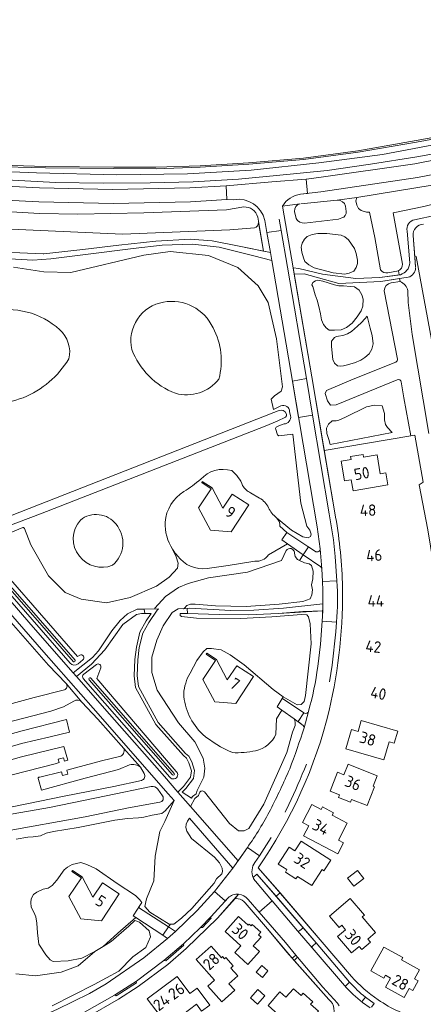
# Model space of a CAD drawing. Header units: metres. Extents: x 209813 to 223847, y 571801 to 587119.
# Tile 725 of 746: x 221642 to 221783, y 585235 to 585578. Entities that reach past the tile are written whole.
import ezdxf
from ezdxf.enums import TextEntityAlignment as Align

# ---------------------------------------------------------------- set-up
doc = ezdxf.new("R2010")
doc.units = ezdxf.units.M
for name, color, linetype, lineweight in [('B-RO-GK-BESCHOEIING-G', 8, 'GK-BESCHOEIING', 0), ('B-RO-GR-BEPLANTING_CULTUUR_BOSPLANTSOEN-GV', 8, 'Continuous', 0), ('B-RO-GR-BEPLANTING_CULTUUR_HEESTERS-GV', 8, 'Continuous', 0), ('B-RO-GR-BEPLANTING_CULTUUR_VASTE PLANTENVAK-GV', 8, 'Continuous', 0), ('B-RO-GR-GRAS-GV', 8, 'Continuous', 0), ('B-RO-GR-GROENVOORZIENING-GV', 8, 'Continuous', 0), ('B-RO-GW-TALUD_KRUIN-G', 8, 'Continuous', 0), ('B-RO-IE-TERREINAFSCHEIDING_KUNSTMATIG_MUUR-GV', 8, 'Continuous', 0), ('B-RO-OG-BEBOUWING-T18', 8, 'Continuous', 0), ('B-RO-OG-TERREIN_CULTUURSCHEIDING-GV', 8, 'Continuous', 0), ('B-RO-OG-TERREIN_ERF-GV', 8, 'Continuous', 0), ('B-RO-OG-WEG-GV', 8, 'Continuous', 0), ('B-RO-VH-ONVERHARD-GV', 8, 'Continuous', 0), ('B-RO-VH-VERHARDING_BETONSTRAATSTEEN-GV', 8, 'Continuous', 0), ('B-RO-VH-VERHARDING_HALFVERHARDING-GV', 8, 'Continuous', 0), ('B-RO-VH-VERHARDING_OPEN-GV', 8, 'Continuous', 0), ('B-RO-VH-VERHARDING_TEGEL-GV', 8, 'Continuous', 0)]:
    doc.layers.add(name, color=color, linetype=linetype, lineweight=lineweight)
doc.styles.add('NLCS-ISO-M200-T18', font='txt', dxfattribs={"height": 0.36})
doc.linetypes.add('GK-BESCHOEIING', pattern='A,30,-5,[1,NLCS.shx,S=1,R=0,X=0,Y=0],-5', length=40)

msp = doc.modelspace()

# ---------------------------------------------------------------- linework, layer by layer
at = {"layer": 'B-RO-GK-BESCHOEIING-G', "flags": 128}
msp.add_lwpolyline([(221783.203, 585416.915), (221780.245, 585433.267)], dxfattribs=at)
at = {"layer": 'B-RO-GR-BEPLANTING_CULTUUR_BOSPLANTSOEN-GV', "flags": 128}
msp.add_lwpolyline([(221779.627, 585502.966), (221780.229, 585495.599), (221780.731, 585495.71), (221793.027, 585428.81), (221795.324, 585416.157), (221796.753, 585407.905), (221798.905, 585395.045), (221800.937, 585393.175), (221802.969, 585394.069), (221804.187, 585396.576), (221805.4, 585401.956), (221807.448, 585418.617), (221808.821, 585429.429), (221810.366, 585436.582), (221812.154, 585453.327), (221815.893, 585456.578), (221819.958, 585482.264), (221820.201, 585489.418), (221818.982, 585497.058), (221820.527, 585503.236), (221825.16, 585509.576), (221826.236, 585517.631)], dxfattribs=at)
at = {"layer": 'B-RO-GR-BEPLANTING_CULTUUR_BOSPLANTSOEN-GV'}
for points in [[(221783.214, 585506.929, 0.4278353), (221779.627, 585502.966)], [(221659.336, 585459.906, 0.2775647), (221656.139, 585470.105)], [(221711.758, 585452.882, 0.1932065), (221709.731, 585470.733)], [(221681.308, 585463.218, 0.2126056), (221696.64, 585447.897)], [(221643.421, 585446.315, 0.1579418), (221659.336, 585459.906)], [(221632.955, 585443.693, 0.028818), (221643.421, 585446.315)], [(221663.391, 585403.643, 0.3774747), (221663.06, 585391.025)], [(221675.837, 585402.153, 0.4190863), (221663.391, 585403.643)], [(221674.572, 585387.824, 0.4150446), (221675.837, 585402.153)], [(221663.06, 585391.025, 0.3387316), (221674.572, 585387.824)]]:
    msp.add_lwpolyline(points, format="xyb", dxfattribs=at)
at = {"layer": 'B-RO-GR-BEPLANTING_CULTUUR_HEESTERS-GV', "flags": 128}
for points in [[(221739.945, 585260.177), (221741.205, 585261.239), (221730.551, 585273.675), (221725.065, 585279.92), (221723.768, 585278.744)], [(221724.508, 585277.48), (221730.167, 585270.892), (221730.334, 585270.656), (221739.295, 585260.179)], [(221757.457, 585242.189), (221745.762, 585255.93), (221744.481, 585254.825)], [(221744.381, 585254.275), (221755.675, 585241.036)], [(221761.968, 585235.127), (221764.586, 585233.28)], [(221765.088, 585233.474), (221765.99, 585234.778), (221762.98, 585236.968)]]:
    msp.add_lwpolyline(points, dxfattribs=at)
at = {"layer": 'B-RO-GR-BEPLANTING_CULTUUR_HEESTERS-GV'}
for points in [[(221723.768, 585278.744, 0.0686078), (221724.508, 585277.48)], [(221739.295, 585260.179, 0.3938531), (221739.945, 585260.177)], [(221755.675, 585241.036, 0.4276443), (221756.304, 585241.045)], [(221761.95, 585235.717, 0.4135884), (221761.968, 585235.127)]]:
    msp.add_lwpolyline(points, format="xyb", dxfattribs=at)
at = {"layer": 'B-RO-GR-BEPLANTING_CULTUUR_VASTE PLANTENVAK-GV', "flags": 128}
for points in [[(221718.675, 585272.927), (221717.407, 585271.504), (221718.496, 585271.353)], [(221720.945, 585269.91), (221728.727, 585260.844), (221737.397, 585250.578), (221738.637, 585251.687), (221735.032, 585256.065), (221725.836, 585266.727), (221721.986, 585271.155)], [(221753.838, 585234.001), (221753.267, 585234.92), (221748.082, 585240.508), (221739.266, 585250.923), (221738.056, 585249.841), (221750.239, 585236.214)]]:
    msp.add_lwpolyline(points, dxfattribs=at)
at = {"layer": 'B-RO-GR-BEPLANTING_CULTUUR_VASTE PLANTENVAK-GV'}
for points in [[(221721.986, 585271.155, 0.2083613), (221718.675, 585272.927)], [(221750.239, 585236.214, -0.3938942), (221751.066, 585229.464)]]:
    msp.add_lwpolyline(points, format="xyb", dxfattribs=at)
at = {"layer": 'B-RO-GR-GRAS-GV', "flags": 128}
for points in [[(221891.12, 585534.218), (221897.106, 585532.997), (221900.374, 585531.295), (221904.274, 585527.609), (221909.016, 585515.508), (221911.007, 585516.891), (221913.841, 585518.038), (221914.623, 585518.274), (221914.42, 585518.89), (221911.946, 585519.009), (221904.809, 585539.415), (221901.563, 585547.214), (221900.105, 585547.352), (221895.451, 585545.223), (221893.851, 585542.919), (221875.484, 585536.985), (221868.244, 585534.919), (221846.693, 585528.14), (221826.458, 585523.226), (221816.143, 585521.237), (221783.361, 585513.124), (221772.619, 585510.908), (221775.988, 585492.935)], [(221802.106, 585539.521), (221780.774, 585535.651), (221760.45, 585532.08), (221741.38, 585529.569), (221722.183, 585527.916), (221705.283, 585526.891), (221689.797, 585526.325), (221675.038, 585526.411), (221651.123, 585526.618), (221631.87, 585527.135)], [(221619.074, 585526.08), (221648.056, 585524.922), (221676.077, 585524.155), (221700.764, 585524.547), (221723.103, 585525.855), (221746.748, 585528.394), (221768.987, 585531.347), (221792.992, 585535.815)], [(221793.027, 585428.81), (221780.731, 585495.71), (221780.229, 585495.599), (221780.521, 585492.031)], [(221774.491, 585490.709), (221774.76, 585489.261)], [(221774.76, 585489.261), (221775.177, 585489.316)], [(221777.904, 585488.409), (221774.932, 585487.965), (221775.068, 585486.932)], [(221777.852, 585483.666), (221777.949, 585479.584), (221779.367, 585468.428), (221785.159, 585433.873)], [(221701.674, 585350.168), (221704.018, 585354.568), (221706.236, 585357.615), (221707.527, 585358.741), (221709.149, 585358.807), (221712.558, 585358.31), (221715.67, 585356.522), (221720.568, 585353.111), (221730.763, 585344.488), (221734.283, 585341.893), (221739.137, 585339.09), (221740.528, 585339.256), (221741.62, 585340.216), (221742.05, 585342.369), (221743.976, 585360.434), (221743.711, 585367.389), (221743.14, 585369.833), (221742.445, 585370.562), (221740.592, 585370.695), (221730.231, 585369.8), (221719.379, 585369.241), (221703.954, 585369.374), (221698.658, 585370.003), (221698.268, 585370.341), (221698.2, 585370.761), (221698.256, 585371.015), (221700.762, 585371.015), (221700.678, 585372.693), (221697.498, 585372.666), (221695.472, 585371.292), (221692.323, 585366.666), (221690.088, 585361.686), (221688.353, 585355.773), (221688.349, 585350.428), (221690.224, 585344.191), (221697.617, 585332.775), (221703.418, 585326.212), (221706.247, 585320.49), (221706.886, 585316.946), (221706.511, 585313.807), (221704.185, 585309.125), (221703.824, 585308.02), (221702.536, 585307.038), (221702.235, 585306.482), (221698.961, 585308.624), (221700.21, 585309.874), (221702.899, 585313.422), (221703.251, 585316.195), (221702.262, 585319.196), (221701.261, 585321.206), (221700.084, 585322.132), (221690.555, 585332.883), (221683.636, 585345.495), (221683.206, 585349.309), (221683.402, 585354.871), (221683.96, 585359.077), (221685.172, 585364.072), (221687.303, 585367.899), (221690.233, 585372.197), (221690.611, 585372.608), (221685.611, 585372.566), (221685.854, 585371.014), (221688.154, 585371.014)], [(221688.154, 585371.014), (221686.407, 585368.452), (221684.183, 585364.459), (221682.924, 585359.271), (221682.352, 585354.959), (221682.152, 585349.268), (221682.612, 585345.187), (221689.704, 585332.253), (221699.348, 585321.372), (221700.425, 585320.525), (221701.287, 585318.795), (221702.177, 585316.092), (221701.892, 585313.846), (221699.417, 585310.574), (221697.42, 585308.576), (221701.814, 585303.587), (221703.322, 585306.365), (221704.687, 585307.407), (221704.991, 585308.337)], [(221706.693, 585308.686), (221715.503, 585297.674), (221718.648, 585295.091), (221720.601, 585295.058), (221722.223, 585295.952), (221727.452, 585304.397), (221735.514, 585322.448), (221737.5, 585329.535), (221738.405, 585331.861), (221738.459, 585333.04), (221738.243, 585333.948), (221738.034, 585334.223), (221733.809, 585337.188), (221731.948, 585334.165), (221731.725, 585328.876)]]:
    msp.add_lwpolyline(points, dxfattribs=at)
at = {"layer": 'B-RO-GR-GRAS-GV'}
for points in [[(221777.536, 585504.515, -0.4225906), (221780.136, 585508.502)], [(221775.988, 585492.935, -0.2747119), (221774.491, 585490.709)], [(221775.068, 585486.932, -0.2396495), (221777.852, 585483.666)], [(221699.473, 585342.979, -0.1155379), (221701.674, 585350.168)], [(221731.725, 585328.876, -0.2412817), (221724.611, 585323.071)], [(221724.611, 585323.071, -0.0624889), (221716.483, 585322.413)], [(221704.991, 585308.337, -0.5800928), (221706.693, 585308.686)]]:
    msp.add_lwpolyline(points, format="xyb", dxfattribs=at)
at = {"layer": 'B-RO-GR-GROENVOORZIENING-GV', "flags": 128}
for points in [[(221956.465, 585578.37), (221954.264, 585577.367), (221912.417, 585559.595), (221874.01, 585545.956), (221846.082, 585537.657), (221811.506, 585529.126), (221781.152, 585523.242), (221747.38, 585518.293), (221740.302, 585517.384)], [(221792.992, 585535.815), (221768.987, 585531.347), (221746.748, 585528.394), (221723.103, 585525.855), (221700.764, 585524.547), (221676.077, 585524.155), (221648.056, 585524.922), (221619.074, 585526.08)], [(221635.287, 585522.575), (221654.718, 585521.566), (221671.355, 585521.319), (221687.713, 585521.417), (221702.803, 585521.737), (221718.612, 585522.689), (221731.95, 585523.938), (221749.565, 585525.732), (221764.788, 585527.908), (221780.897, 585530.528), (221797.067, 585533.409)], [(221759.961, 585516.303), (221793.451, 585521.773)], [(221768.284, 585490.959), (221766.241, 585502.354), (221764.412, 585511.143), (221763.328, 585511.17), (221761.441, 585511.679), (221760.556, 585512.444), (221759.989, 585513.637), (221759.664, 585515.12), (221759.961, 585516.303), (221753.143, 585515.363)], [(221716.956, 585515.497), (221714.488, 585515.53), (221701.794, 585514.747), (221674.91, 585514.223), (221648.814, 585514.728), (221625.65, 585515.884)], [(221629.045, 585511.813), (221649.111, 585510.701), (221662.491, 585510.443), (221685.533, 585510.869), (221714.421, 585511.948), (221720.474, 585512.97)], [(221740.108, 585514.065), (221734.035, 585513.265)], [(221734.035, 585513.265), (221737.748, 585491.671), (221739.74, 585491.423), (221747.934, 585489.554), (221759.617, 585487.948), (221767.973, 585488.357), (221774.76, 585489.261), (221774.491, 585490.709), (221770.78, 585489.955)], [(221740.366, 585514.099), (221753.143, 585515.363)], [(221756.022, 585513.255), (221756.245, 585511.408)], [(221725.342, 585509.454), (221727.34, 585497.536), (221729.777, 585497.024), (221728.488, 585504.02)], [(221738.715, 585508.923), (221738.238, 585511.439)], [(221728.488, 585504.02), (221727.769, 585508.3)], [(221754.705, 585509.142), (221753.562, 585508.756), (221741.702, 585507.265)], [(221749.457, 585503.76), (221746.292, 585503.665), (221744.356, 585503.382), (221742.655, 585502.673), (221741.663, 585501.775)], [(221749.457, 585503.76), (221754.464, 585503.098), (221755.834, 585502.484)], [(221760.179, 585494.404), (221759.754, 585496.672), (221759.14, 585498.515), (221757.109, 585501.492), (221755.834, 585502.484)], [(221740.482, 585498.94), (221740.86, 585500.31), (221741.663, 585501.775)], [(221733.458, 585443.468), (221730.905, 585442.279), (221730.082, 585445.804), (221731.242, 585447.03), (221733.559, 585448.62), (221734.022, 585450.209), (221731.875, 585466.942), (221729.014, 585479.548), (221725.507, 585485.399), (221718.411, 585491.788), (221708.173, 585496.048), (221694.792, 585497.468), (221685.568, 585496.15), (221660.078, 585490.105), (221650.584, 585490.342), (221639.984, 585491.907)], [(221740.482, 585498.94), (221740.719, 585497.145)], [(221741.38, 585495.16), (221740.719, 585497.145)], [(221741.38, 585495.16), (221741.805, 585493.979), (221743.175, 585492.751), (221745.064, 585491.711)], [(221758.951, 585490.53), (221759.707, 585491.853), (221760.227, 585493.223)], [(221760.179, 585494.404), (221760.227, 585493.223)], [(221771.986, 585486.421), (221775.068, 585486.932), (221774.932, 585487.965), (221768.4, 585486.989), (221753.671, 585486.269), (221741.61, 585489.605), (221738.117, 585489.507)], [(221738.117, 585489.507), (221744.229, 585453.614), (221748.572, 585427.948), (221778.839, 585433.035), (221776.386, 585446.256), (221775.489, 585451.866)], [(221758.951, 585490.53), (221757.251, 585489.821), (221755.739, 585489.538), (221751.724, 585489.963), (221745.064, 585491.711)], [(221744.276, 585485.727), (221744.639, 585486.608)], [(221744.276, 585485.727), (221744.545, 585485.191), (221745.442, 585482.261), (221746.151, 585480.418)], [(221746.339, 585487.364), (221745.584, 585487.222), (221744.639, 585486.608)], [(221746.339, 585487.364), (221748.134, 585487.033)], [(221752.149, 585485.758), (221748.134, 585487.033)], [(221752.149, 585485.758), (221753.708, 585485.38)], [(221757.723, 585485.238), (221755.361, 585485.427), (221753.708, 585485.38)], [(221757.723, 585485.238), (221759.187, 585485.049), (221760.793, 585483.915), (221761.691, 585482.308), (221762.163, 585480.749)], [(221774.215, 585459.838), (221769.533, 585483.699)], [(221746.67, 585478.245), (221746.151, 585480.418)], [(221762.116, 585478.34), (221761.502, 585476.733), (221760.132, 585474.607)], [(221762.116, 585478.34), (221762.163, 585480.749)], [(221746.67, 585478.245), (221747.284, 585475.599)], [(221748.323, 585471.914), (221747.662, 585473.567), (221747.284, 585475.599)], [(221748.323, 585471.914), (221749.221, 585470.732)], [(221754.464, 585470.071), (221756.353, 585470.827), (221758.337, 585472.386), (221760.132, 585474.607)], [(221761.61, 585472.664), (221760.193, 585471.294)], [(221761.61, 585472.664), (221762.744, 585473.845)], [(221764.68, 585470.632), (221763.641, 585474.885), (221762.744, 585473.845)], [(221750.26, 585469.976), (221749.221, 585470.732)], [(221750.26, 585469.976), (221752.149, 585469.929)], [(221754.464, 585470.071), (221752.149, 585469.929)], [(221753.58, 585467.797), (221755.044, 585468.128), (221756.697, 585468.695), (221758.067, 585469.498), (221760.193, 585471.294)], [(221764.68, 585470.632), (221765.389, 585468.034)], [(221765.672, 585465.151), (221765.389, 585468.034)], [(221755.328, 585457.544), (221754.194, 585457.355), (221753.249, 585457.497), (221752.163, 585458.442), (221751.596, 585459.67), (221751.077, 585464.206), (221751.124, 585466.144), (221751.691, 585466.852)], [(221753.58, 585467.797), (221752.824, 585467.703), (221752.116, 585467.372), (221751.691, 585466.852)], [(221765.672, 585465.151), (221765.247, 585463.309)], [(221762.744, 585460.426), (221764.255, 585461.655), (221765.247, 585463.309)], [(221774.124, 585452.634), (221752.704, 585443.898), (221750.813, 585443.722), (221749.781, 585445.297), (221748.947, 585447.83), (221749.335, 585448.887), (221758.735, 585452.788), (221773.598, 585458.783)], [(221755.328, 585457.544), (221756.272, 585457.733)], [(221759.106, 585458.489), (221756.272, 585457.733)], [(221759.106, 585458.489), (221761.421, 585459.481)], [(221762.744, 585460.426), (221761.421, 585459.481)], [(221736.83, 585440.038), (221736.485, 585441.495)], [(221756.036, 585439.56), (221763.358, 585443.151), (221766.192, 585443.718)], [(221769.64, 585438.662), (221769.64, 585440.883), (221768.79, 585443.482), (221766.192, 585443.718)], [(221731.846, 585404.451), (221737.123, 585400.116), (221741.128, 585397.732), (221743.015, 585397.401), (221743.809, 585397.897), (221744.008, 585398.692), (221743.578, 585400.083), (221742.518, 585401.441), (221740.441, 585409.58), (221737.578, 585433.649), (221732.725, 585433.072), (221732.263, 585433.405), (221731.544, 585435.581), (221731.828, 585436.054), (221732.707, 585436.517), (221734.571, 585437.179)], [(221749.423, 585435.733), (221750.085, 585437.103)], [(221751.313, 585438.237), (221750.085, 585437.103)], [(221751.313, 585438.237), (221752.73, 585438.332), (221753.627, 585438.521)], [(221756.036, 585439.56), (221753.627, 585438.521)], [(221769.64, 585438.662), (221770.018, 585437.009), (221770.679, 585435.922), (221772.285, 585434.174)], [(221749.423, 585435.733), (221749.471, 585433.89), (221750.179, 585431.717)], [(221750.651, 585430.063), (221772.285, 585434.174)], [(221750.651, 585430.063), (221750.179, 585431.717)], [(221629.177, 585400.23), (221630.723, 585396.205), (221631.783, 585395.344), (221633.272, 585395.973), (221636.019, 585398.027), (221643.234, 585401.043), (221643.518, 585401.009), (221643.864, 585400.652), (221646.056, 585395.031), (221652.209, 585384.136), (221658.099, 585378.286), (221663.692, 585376.001), (221672.526, 585374.776), (221680.791, 585376.545), (221690.001, 585380.544), (221694.345, 585383.674), (221697.299, 585386.804), (221697.488, 585388.573), (221696.826, 585390.792), (221695.566, 585393.418)], [(221622.845, 585397.647), (221660.916, 585354.173)], [(221661.511, 585354.694), (221623.476, 585398.127)], [(221625.545, 585383.885), (221630.891, 585377.116), (221652.207, 585353.001), (221658.438, 585346.546)], [(221640.866, 585292.165), (221645.023, 585292.921), (221646.818, 585292.968), (221649.416, 585293.346), (221651.352, 585294.244), (221653.95, 585294.811), (221662.594, 585296.275), (221675.348, 585298.874), (221679.835, 585299.441), (221683.708, 585299.583), (221685.503, 585299.866), (221688.432, 585300.622), (221691.785, 585301.142), (221693.014, 585302.04), (221696.081, 585305.645), (221694.049, 585307.982), (221667.837, 585337.904), (221650.623, 585357.453), (221630.284, 585380.697)], [(221662.558, 585353.431), (221664.253, 585354.777)], [(221664.537, 585349.783), (221668.949, 585353.181)], [(221696.892, 585315.831), (221669.091, 585348.291), (221670.495, 585352.037)], [(221664.396, 585348.332), (221694.666, 585313.801)], [(221666.464, 585347.844), (221695.594, 585314.615)], [(221667.04, 585348.385), (221696.188, 585315.136)], [(221657.763, 585344.301), (221647.243, 585341.672), (221630.947, 585337.199)], [(221663.866, 585340.063), (221658.438, 585346.546)], [(221634.093, 585332.047), (221653.025, 585336.902), (221657.468, 585338.353), (221661.047, 585340.393)], [(221663.866, 585340.063), (221669.409, 585334.077), (221678.503, 585323.85)], [(221563.163, 585304.156), (221574.466, 585307.081), (221592.384, 585311.758), (221594.075, 585312.214), (221593.866, 585313.037), (221595.679, 585313.516), (221595.902, 585312.707), (221599.52, 585313.684), (221628.617, 585321.422), (221642.774, 585325.639), (221652.782, 585327.939), (221659.57, 585329.59), (221658.515, 585333.923), (221642.972, 585330.052), (221630.29, 585326.524)], [(221684.386, 585317.288), (221678.503, 585323.85)], [(221677.08, 585321.083), (221670.759, 585319.524), (221658.64, 585316.242), (221659.014, 585314.868), (221657.127, 585314.447), (221656.77, 585315.746), (221649.165, 585313.852)], [(221648.691, 585313.065), (221649.738, 585309.341), (221665.077, 585313.508), (221676.738, 585316.537), (221680.556, 585318.129)], [(221684.386, 585317.288), (221685.601, 585315.098)], [(221684.773, 585312.698), (221675.109, 585310.609), (221657.695, 585307.204), (221640.159, 585303.613), (221623.796, 585300.443), (221605.207, 585296.938), (221588, 585293.374), (221571.014, 585290.21)], [(221572.183, 585287.218), (221574.135, 585287.532), (221590.778, 585291.294), (221609.957, 585295.026), (221631.668, 585299.648), (221652.579, 585303.282), (221672.326, 585307.267), (221688.104, 585310.551)], [(221690.415, 585309.601), (221692.059, 585307.316)], [(221691.12, 585305.14), (221680.215, 585303.07), (221665.027, 585299.96), (221636.533, 585294.914), (221617.295, 585291.475), (221596.433, 585286.802), (221580.54, 585283.931), (221575.025, 585282.776)]]:
    msp.add_lwpolyline(points, dxfattribs=at)
at = {"layer": 'B-RO-GR-GROENVOORZIENING-GV'}
for points in [[(221720.474, 585512.97, -0.3623586), (221725.342, 585509.454)], [(221738.238, 585511.439, -0.4024267), (221740.108, 585514.065)], [(221753.143, 585515.363, -0.3463611), (221756.022, 585513.255)], [(221756.245, 585511.408, -0.3867197), (221754.705, 585509.142)], [(221741.702, 585507.265, -0.2516988), (221738.715, 585508.923)], [(221770.78, 585489.955, -0.2758154), (221768.284, 585490.959)], [(221769.533, 585483.699, -0.3747082), (221771.986, 585486.421)], [(221681.308, 585463.218, -0.4276107), (221692.372, 585479.736)], [(221692.372, 585479.736, -0.3440675), (221709.731, 585470.733)], [(221631.763, 585476.337, -0.2504048), (221656.139, 585470.105)], [(221773.598, 585458.783, 0.3401321), (221774.215, 585459.838)], [(221711.758, 585452.882, -0.3032444), (221696.64, 585447.897)], [(221775.489, 585451.866, 0.4816709), (221774.124, 585452.634)], [(221736.485, 585441.495, 0.5556969), (221733.458, 585443.468)], [(221734.571, 585437.179, 0.4317397), (221736.83, 585440.038)], [(221705.404, 585417.854, -0.2884064), (221716.237, 585420.898)], [(221699.552, 585413.549, 0.0365631), (221705.404, 585417.854)], [(221692.994, 585402.904, -0.2423486), (221699.552, 585413.549)], [(221720.074, 585415.64, 0.16093), (221722.862, 585413.177)], [(221725.959, 585411.292, -0.1779224), (221729.093, 585407.884)], [(221729.093, 585407.884, 0.0918126), (221731.846, 585404.451)], [(221660.916, 585354.173, 0.767099), (221661.511, 585354.694)], [(221664.253, 585354.777, 0.9093451), (221663.163, 585356.444)], [(221659.81, 585353.68, 0.4021065), (221662.558, 585353.431)], [(221670.495, 585352.037, 0.7524996), (221668.949, 585353.181)], [(221664.537, 585349.783, 0.433486), (221664.396, 585348.332)], [(221667.04, 585348.385, 1.0375645), (221666.464, 585347.844)], [(221658.438, 585346.546, -0.4717877), (221657.763, 585344.301)], [(221661.047, 585340.393, -0.3930183), (221663.866, 585340.063)], [(221678.503, 585323.85, -0.4644248), (221677.08, 585321.083)], [(221680.556, 585318.129, -0.2518545), (221684.386, 585317.288)], [(221649.165, 585313.852, 0.6781773), (221648.691, 585313.065)], [(221685.601, 585315.098, -0.5027481), (221684.773, 585312.698)], [(221696.892, 585315.831, -1.1048091), (221694.666, 585313.801)], [(221696.188, 585315.136, -0.8548636), (221695.594, 585314.615)], [(221688.104, 585310.551, -0.2898536), (221690.415, 585309.601)], [(221692.059, 585307.316, -0.5998679), (221691.12, 585305.14)]]:
    msp.add_lwpolyline(points, format="xyb", dxfattribs=at)
at = {"layer": 'B-RO-GR-GROENVOORZIENING-GV', "flags": 128}
for points in [[(221732.08, 585438.165), (221727.914, 585436.36), (221649.457, 585405.781), (221633.932, 585400.031), (221632.974, 585399.428), (221631.655, 585399.071), (221631.061, 585399.32), (221630.531, 585400.12), (221630.239, 585400.974), (221630.542, 585401.807), (221631.504, 585402.261), (221633.053, 585402.518), (221636.227, 585403.997), (221730.933, 585441.178), (221732.539, 585441.788), (221733.609, 585441.972), (221734.28, 585441.907), (221734.896, 585441.475), (221735.339, 585440.588), (221735.404, 585440.036), (221735.047, 585439.561)], [(221688.154, 585371.014), (221684.725, 585370.96), (221682.942, 585370.625), (221678.195, 585367.149), (221671.934, 585358.342), (221667.246, 585353.278), (221662.066, 585349.014), (221673.524, 585335.897), (221692.735, 585314.02), (221697.42, 585308.576), (221699.417, 585310.574), (221701.892, 585313.846), (221702.177, 585316.092), (221701.287, 585318.795), (221700.425, 585320.525), (221699.348, 585321.372), (221689.704, 585332.253), (221682.612, 585345.187), (221682.152, 585349.268), (221682.352, 585354.959), (221682.924, 585359.271), (221684.183, 585364.459), (221686.407, 585368.452)], [(221596.975, 585308.815), (221597.22, 585307.923), (221595.273, 585307.518), (221595.059, 585308.357), (221587.24, 585306.488), (221575.819, 585303.358), (221576.624, 585298.147), (221594.005, 585302.631), (221609.319, 585306.982), (221654.555, 585318.541), (221655.902, 585318.908), (221655.567, 585320.126), (221657.446, 585320.638), (221657.777, 585319.418), (221658.988, 585319.748), (221657.612, 585324.549), (221642.812, 585320.984), (221623.258, 585315.44), (221603.576, 585310.393)]]:
    msp.add_lwpolyline(points, close=True, dxfattribs=at)
at = {"layer": 'B-RO-GW-TALUD_KRUIN-G', "flags": 128}
msp.add_lwpolyline([(221443.69, 585564.092), (221445.327, 585562.797), (221452.105, 585558.941), (221468.35, 585553.158), (221493.626, 585545.546), (221502.602, 585543.074), (221513.689, 585540.279), (221530.406, 585536.385), (221545.896, 585533.365), (221562.87, 585530.223), (221578.97, 585527.853), (221597.73, 585525.55), (221616.692, 585523.846), (221635.287, 585522.575), (221654.718, 585521.566), (221671.355, 585521.319), (221687.713, 585521.417), (221702.803, 585521.737), (221718.612, 585522.689), (221731.95, 585523.938), (221749.565, 585525.732), (221764.788, 585527.908), (221780.897, 585530.528), (221797.067, 585533.409)], dxfattribs=at)
at = {"layer": 'B-RO-IE-TERREINAFSCHEIDING_KUNSTMATIG_MUUR-GV', "flags": 128}
for points in [[(221631.87, 585527.135), (221651.123, 585526.618), (221675.038, 585526.411), (221689.797, 585526.325), (221705.283, 585526.891), (221722.183, 585527.916), (221741.38, 585529.569), (221760.45, 585532.08), (221780.774, 585535.651), (221802.106, 585539.521)], [(221802.003, 585540.011), (221780.686, 585536.143), (221760.374, 585532.574), (221741.326, 585530.066), (221722.146, 585528.415), (221705.259, 585527.391), (221689.79, 585526.825), (221675.042, 585526.911), (221651.132, 585527.117), (221631.893, 585527.635)]]:
    msp.add_lwpolyline(points, dxfattribs=at)
at = {"layer": 'B-RO-OG-TERREIN_CULTUURSCHEIDING-GV', "flags": 128}
for points in [[(221414.27, 585567.563), (221460.255, 585553.672), (221533.82, 585533.865), (221569.883, 585527.274), (221597.701, 585523.44), (221625.626, 585520.833), (221649.041, 585519.63), (221674.539, 585519.079), (221701.626, 585519.636), (221714.298, 585520.386), (221730.269, 585521.697), (221742.317, 585522.667), (221746.668, 585523.225), (221780.28, 585528.051), (221810.418, 585533.968)], [(221797.067, 585533.409), (221780.897, 585530.528), (221764.788, 585527.908), (221749.565, 585525.732), (221731.95, 585523.938), (221718.612, 585522.689), (221702.803, 585521.737), (221687.713, 585521.417), (221671.355, 585521.319), (221654.718, 585521.566), (221635.287, 585522.575)], [(221727.34, 585497.536), (221725.594, 585507.585)], [(221724.238, 585505.686), (221715.551, 585504.994), (221678.104, 585503.46), (221633.848, 585505.416)], [(221636.677, 585497.142), (221650.324, 585496.565), (221650.548, 585496.652), (221664.277, 585498.147), (221676.84, 585499.669), (221689.777, 585501.066), (221701.752, 585501.765), (221709.398, 585501.093), (221718.244, 585499.448), (221727.34, 585497.536)], [(221640.849, 585245.165), (221647.661, 585244.442), (221656.635, 585245.775), (221662.556, 585247.953), (221668.421, 585252.914), (221663.876, 585250.594), (221659.038, 585249.723), (221653.836, 585249.44), (221652.82, 585250.089), (221651.288, 585251.811), (221648.829, 585255.539), (221648.322, 585259.51), (221648.177, 585262.863), (221647.816, 585265.026), (221647.146, 585266.659), (221646.205, 585268.4), (221646.018, 585270.021), (221646.197, 585271.35), (221646.97, 585272.876), (221648.193, 585273.679), (221650.379, 585274.75), (221652.071, 585275.084), (221653.482, 585276.06), (221655.125, 585277.92), (221657.702, 585281.529), (221658.87, 585282.416), (221660.518, 585283.292), (221663.487, 585284.049), (221665.663, 585283.386), (221668.916, 585281.815), (221676.169, 585276.697), (221682.592, 585272.516), (221684.158, 585270.945), (221684.862, 585270.086), (221683.665, 585268.277), (221694.17, 585261.515), (221694.894, 585262.517), (221694.419, 585262.545), (221687.668, 585266.71), (221685.884, 585268.668), (221686.447, 585271.352), (221689.089, 585277.601), (221689.496, 585286.223), (221691.072, 585294.916), (221692.903, 585298.413), (221696.081, 585305.645), (221693.014, 585302.04), (221691.785, 585301.142), (221688.432, 585300.622), (221685.503, 585299.866), (221683.708, 585299.583), (221679.835, 585299.441), (221675.348, 585298.874), (221662.594, 585296.275), (221653.95, 585294.811), (221651.352, 585294.244), (221649.416, 585293.346), (221646.818, 585292.968), (221645.023, 585292.921), (221640.866, 585292.165)]]:
    msp.add_lwpolyline(points, dxfattribs=at)
at = {"layer": 'B-RO-OG-TERREIN_CULTUURSCHEIDING-GV'}
msp.add_lwpolyline([(221725.594, 585507.585, -0.3517661), (221724.238, 585505.686)], format="xyb", dxfattribs=at)
at = {"layer": 'B-RO-OG-TERREIN_ERF-GV', "flags": 128}
for points in [[(221778.839, 585433.035), (221748.572, 585427.948), (221752.27, 585406.094)], [(221911.827, 585195.277), (221889.737, 585241.65), (221888.19, 585245.278), (221854.662, 585249.025), (221808.71, 585261.128), (221807.334, 585271.114), (221805.856, 585269.764), (221798.766, 585316.109), (221794.613, 585343.731), (221791.187, 585364.276), (221787.752, 585382.405), (221784.747, 585400.263), (221781.699, 585415.925), (221783.203, 585416.915), (221780.245, 585433.267), (221778.839, 585433.035)], [(221725.959, 585411.292), (221722.862, 585413.177)], [(221729.071, 585391.441), (221735.763, 585395.306), (221733.761, 585396.679), (221735.483, 585399.322), (221733.07, 585401.516)], [(221707.679, 585386.709), (221714.968, 585387.781), (221724.369, 585389.235)], [(221731.725, 585328.876), (221731.948, 585334.165), (221733.809, 585337.188), (221732.105, 585338.384), (221734.283, 585341.893), (221730.763, 585344.488), (221720.568, 585353.111), (221715.67, 585356.522), (221712.558, 585358.31), (221709.149, 585358.807), (221707.527, 585358.741), (221706.236, 585357.615), (221704.018, 585354.568), (221701.674, 585350.168)], [(221725.48, 585282.232), (221731.921, 585274.839), (221747.145, 585257.007), (221758.066, 585244.255)], [(221718.496, 585271.353), (221717.407, 585271.504), (221711.224, 585264.563), (221700.357, 585254.023), (221693.976, 585248.443), (221683.6, 585240.775), (221676.633, 585236.28), (221665.367, 585229.798), (221657.114, 585225.944), (221645.645, 585221.336), (221636.619, 585218.432), (221622.832, 585214.638), (221622.222, 585213.274)], [(221750.239, 585236.214), (221735.492, 585252.709), (221728.727, 585260.844), (221720.945, 585269.91)]]:
    msp.add_lwpolyline(points, dxfattribs=at)
for points in [[(221762.302, 585425.565), (221767.032, 585426.381), (221768.164, 585419.818), (221770.116, 585420.154), (221770.852, 585415.889), (221758.711, 585413.793), (221758.022, 585417.677), (221755.631, 585417.332), (221754.442, 585424.226), (221757.966, 585424.817), (221757.796, 585425.802), (221762.132, 585426.55)], [(221708.846, 585400.136), (221704.646, 585407.953), (221709.091, 585414.571), (221705.777, 585416.733), (221705.969, 585417.082), (221709.364, 585414.841), (221713.121, 585407.783), (221716.434, 585412.707), (221722.265, 585408.888), (221716.09, 585399.458)], [(221710.624, 585354.589), (221707.265, 585356.758), (221707.522, 585357.129), (221710.917, 585354.888), (221714.675, 585347.83), (221717.987, 585352.754), (221723.818, 585348.936), (221717.643, 585339.506), (221710.399, 585340.183), (221706.2, 585348.001)], [(221760.391, 585329.804), (221761.516, 585333.643), (221774.279, 585329.903), (221773.053, 585325.718), (221771.326, 585326.225), (221769.453, 585319.834), (221756.085, 585323.75), (221758.06, 585330.488)], [(221767.137, 585314.356), (221765.679, 585310.652), (221766.191, 585310.45), (221763.616, 585303.909), (221758.082, 585306.077), (221757.716, 585305.146), (221753.62, 585306.751), (221753.971, 585307.688), (221750.659, 585308.999), (221753.23, 585315.529), (221755.482, 585314.643), (221756.947, 585318.365)], [(221744.27, 585304.254), (221747.456, 585302.563), (221747.92, 585303.449), (221751.819, 585301.411), (221751.357, 585300.526), (221756.631, 585297.77), (221753.547, 585291.867), (221755.302, 585290.951), (221753.287, 585287.095), (221741.321, 585293.345), (221743.173, 585296.89), (221741.04, 585297.964)], [(221750.833, 585284.833), (221748.491, 585281.168), (221747.834, 585281.587), (221744.25, 585275.974), (221739.235, 585279.176), (221738.697, 585278.334), (221734.989, 585280.701), (221735.527, 585281.544), (221732.534, 585283.455), (221736.269, 585289.395), (221738.313, 585288.082), (221740.466, 585291.454)], [(221682.787, 585264.788), (221681.776, 585265.449), (221684.862, 585270.086), (221684.158, 585270.945), (221682.592, 585272.516), (221676.169, 585276.697), (221668.916, 585281.815), (221665.663, 585283.386), (221663.487, 585284.049), (221660.518, 585283.292), (221658.87, 585282.416), (221657.702, 585281.529), (221655.125, 585277.92), (221653.482, 585276.06), (221652.071, 585275.084), (221650.379, 585274.75), (221648.193, 585273.679), (221646.97, 585272.876), (221646.197, 585271.35), (221646.018, 585270.021), (221646.205, 585268.4), (221647.146, 585266.659), (221647.816, 585265.026), (221648.177, 585262.863), (221648.322, 585259.51), (221648.829, 585255.539), (221651.288, 585251.811), (221652.82, 585250.089), (221653.836, 585249.44), (221659.038, 585249.723), (221663.876, 585250.594), (221668.421, 585252.914), (221671.287, 585254.693), (221676.481, 585259.327)], [(221659.277, 585272.136), (221663.702, 585278.724), (221660.343, 585280.893), (221660.6, 585281.264), (221663.995, 585279.023), (221667.752, 585271.965), (221671.065, 585276.889), (221676.896, 585273.071), (221670.721, 585263.641), (221663.477, 585264.319)], [(221760.245, 585281.234), (221762.41, 585278.421), (221758.914, 585275.729), (221756.749, 585278.542)], [(221758.103, 585252.449), (221753.256, 585258.15), (221756.038, 585260.515), (221754.691, 585262.099), (221753.776, 585261.322), (221750.409, 585265.284), (221757.661, 585271.45), (221762.619, 585265.649), (221761.895, 585265.034), (221766.526, 585259.586), (221763.79, 585257.261), (221764.722, 585256.165), (221761.77, 585253.679), (221760.847, 585254.758)], [(221723.05, 585261.884), (221723.453, 585262.329), (221726.379, 585259.675), (221725.613, 585258.831), (221726.509, 585258.018), (221723.721, 585254.944), (221725.943, 585252.928), (221721.865, 585248.432), (221717.325, 585252.55), (221719.474, 585254.921), (221713.919, 585259.989), (221718.62, 585265.172), (221721.954, 585262.149), (221722.316, 585262.549)], [(221713.693, 585250.443), (221714.145, 585250.852), (221716.793, 585247.922), (221715.941, 585247.151), (221718.354, 585244.48), (221715.283, 585241.704), (221717.295, 585239.478), (221712.806, 585235.421), (221707.892, 585240.86), (221710.243, 585242.985), (221703.834, 585250.107), (221709.03, 585254.796), (221712.648, 585250.793), (221713.049, 585251.156)], [(221771.784, 585243.679), (221769.972, 585244.684), (221769.378, 585243.63), (221764.855, 585246.183), (221769.43, 585254.467), (221776.095, 585250.828), (221775.635, 585249.996), (221781.908, 585246.525), (221780.17, 585243.384), (221781.43, 585242.687), (221779.552, 585239.292), (221778.3, 585239.984), (221776.567, 585236.852), (221769.999, 585240.486)], [(221728.92, 585246.22), (221726.971, 585243.923), (221724.797, 585245.768), (221726.746, 585248.065)], [(221699.006, 585230.84), (221694.086, 585227.168), (221695.88, 585224.764), (221693.043, 585222.647), (221688.653, 585228.529), (221691.202, 585230.431), (221686.716, 585236.442), (221697.175, 585244.247), (221701.66, 585238.236), (221704.201, 585240.132), (221708.579, 585234.266), (221705.726, 585232.137), (221703.944, 585234.525)], [(221727.88, 585237.508), (221725.318, 585234.587), (221722.832, 585236.767), (221725.394, 585239.688)], [(221736.984, 585231.576), (221734.685, 585229.011), (221728.939, 585234.154), (221733.115, 585238.822), (221735.169, 585236.986), (221737.797, 585239.93), (221740.467, 585237.548), (221741.212, 585238.383), (221744.57, 585235.397), (221743.828, 585234.566), (221746.618, 585232.081), (221742.086, 585227.001)]]:
    msp.add_lwpolyline(points, close=True, dxfattribs=at)
at = {"layer": 'B-RO-OG-TERREIN_ERF-GV'}
for points in [[(221720.074, 585415.64, 0.1439333), (221716.237, 585420.898)], [(221692.994, 585402.904, 0.1545572), (221695.566, 585393.418)], [(221752.27, 585406.094, -0.0389605), (221754.937, 585381.69)], [(221724.369, 585389.235, 0.2713207), (221729.071, 585391.441)], [(221754.937, 585381.69, -0.0647369), (221750.291, 585337.171)], [(221699.473, 585342.979, 0.1898345), (221706.068, 585328.835)], [(221750.291, 585337.171, -0.0931404), (221725.48, 585282.232)], [(221706.068, 585328.835, 0.0753437), (221716.483, 585322.413)], [(221720.945, 585269.91, 0.213349), (221718.496, 585271.353)], [(221767.429, 585236.117, 0.1031145), (221782.327, 585229.585)]]:
    msp.add_lwpolyline(points, format="xyb", dxfattribs=at)
at = {"layer": 'B-RO-OG-WEG-GV', "flags": 128}
for points in [[(221747.121, 585393.594), (221746.083, 585401.305), (221737.438, 585452.14), (221730.253, 585494.231), (221723.959, 585495.883), (221711.918, 585498.959), (221702.495, 585499.92), (221691.926, 585499.59), (221681.856, 585498.462), (221666.039, 585496.463), (221653.03, 585494.874), (221646.725, 585494.427), (221636.721, 585494.975)], [(221639.984, 585491.907), (221650.584, 585490.342), (221660.078, 585490.105), (221685.568, 585496.15), (221694.792, 585497.468), (221708.173, 585496.048), (221718.411, 585491.788), (221725.507, 585485.399), (221729.014, 585479.548), (221731.875, 585466.942), (221734.022, 585450.209), (221733.559, 585448.62), (221731.242, 585447.03), (221730.082, 585445.804), (221730.905, 585442.279), (221733.458, 585443.468)], [(221627.252, 585399.51), (221625.495, 585398.121), (221662.363, 585356.021), (221663.163, 585356.444)], [(221733.07, 585401.516), (221735.483, 585399.322)], [(221735.483, 585399.322), (221745.653, 585392.553)], [(221659.81, 585353.68), (221620.631, 585398.419)], [(221634.399, 585380.505), (221646.05, 585367.157), (221660.868, 585350.304), (221667.614, 585355.592), (221669.713, 585357.981), (221674.41, 585364.974), (221677.241, 585368.532), (221679.789, 585370.841), (221683.206, 585372.486), (221689.235, 585372.597), (221689.408, 585372.851), (221693.154, 585376.928), (221697.654, 585380.086), (221700.98, 585381.473), (221708.18, 585383.472), (221721.811, 585385.389), (221733.642, 585389.472), (221735.247, 585393.025)], [(221738.222, 585392.022), (221738.436, 585390.94), (221739.249, 585389.88), (221739.908, 585389.561), (221741.252, 585391.541), (221735.763, 585395.306), (221729.071, 585391.441)], [(221736.986, 585393.657), (221737.64, 585393.334)], [(221739.908, 585389.561), (221741.632, 585388.725), (221743.278, 585388.385), (221744.148, 585387.741), (221744.772, 585385.83), (221744.565, 585383.159), (221744.149, 585380.964), (221744.508, 585379.223), (221744.305, 585377.496), (221743.719, 585376.095), (221741.146, 585375.187), (221732.782, 585374.198), (221721.265, 585373.474), (221710.64, 585373.705), (221703.424, 585374.269), (221701.86, 585374.243), (221700.612, 585373.827), (221699.713, 585372.878), (221699.416, 585372.682)], [(221747.412, 585387.286), (221741.252, 585391.541)], [(221747.974, 585382.13), (221747.75, 585386.58)], [(221747.872, 585368.307), (221748.054, 585371.912), (221741.064, 585371.646), (221732.527, 585371.006), (221722.218, 585370.486), (221711.913, 585370.653), (221700.762, 585371.015), (221698.256, 585371.015), (221698.2, 585370.761), (221698.268, 585370.341), (221698.658, 585370.003), (221703.954, 585369.374), (221719.379, 585369.241), (221730.231, 585369.8), (221740.592, 585370.695), (221742.445, 585370.562), (221743.14, 585369.833), (221743.711, 585367.389), (221743.976, 585360.434), (221742.05, 585342.369), (221741.62, 585340.216), (221740.528, 585339.256), (221739.137, 585339.09), (221734.283, 585341.893), (221733.958, 585341.306), (221741.435, 585336.28)], [(221699.416, 585372.682), (221700.678, 585372.693), (221701.541, 585372.879), (221715.991, 585372.037), (221723.942, 585372.12), (221734.354, 585372.82), (221748.114, 585374.355)], [(221746.29, 585352.456), (221747.296, 585360.273), (221747.872, 585368.307)], [(221741.551, 585331.095), (221741.441, 585331.477), (221741.201, 585331.845), (221738.034, 585334.223), (221738.243, 585333.948), (221738.459, 585333.04), (221738.405, 585331.861), (221737.5, 585329.535), (221735.514, 585322.448), (221727.452, 585304.397), (221722.223, 585295.952), (221720.601, 585295.058), (221718.648, 585295.091), (221715.503, 585297.674), (221706.693, 585308.686)], [(221704.991, 585308.337), (221704.687, 585307.407), (221703.322, 585306.365), (221701.814, 585303.587), (221718.52, 585284.66), (221721.736, 585289.258)], [(221692.123, 585258.682), (221682.787, 585264.788), (221676.481, 585259.327), (221671.287, 585254.693), (221674.153, 585256.472), (221680.296, 585261.786), (221682.339, 585263.823), (221684.07, 585263.196), (221687.447, 585260.167), (221687.915, 585258.105), (221686.245, 585254.369), (221681.709, 585251.137), (221676.821, 585246.036), (221668.166, 585241.403), (221653.535, 585233.926)], [(221594.948, 585250.267), (221593.383, 585250.024), (221613.305, 585219.28), (221622.899, 585221.845), (221635.298, 585225.346), (221648.519, 585229.815), (221655.083, 585232.734), (221666.585, 585238.263), (221672.356, 585241.716), (221685.559, 585250.702), (221693.853, 585257.522), (221692.123, 585258.682)]]:
    msp.add_lwpolyline(points, dxfattribs=at)
at = {"layer": 'B-RO-OG-WEG-GV'}
for points in [[(221731.846, 585404.451, -0.2242623), (221733.07, 585401.516)], [(221697.343, 585391.12, -0.0468273), (221695.566, 585393.418)], [(221735.247, 585393.025, -0.219698), (221736.986, 585393.657)], [(221737.64, 585393.334, -0.1983585), (221738.222, 585392.022)], [(221707.679, 585386.709, -0.2752468), (221697.343, 585391.12)], [(221748.114, 585374.355, 0.0154314), (221747.974, 585382.13)], [(221743.028, 585336.813, 0.0432402), (221746.29, 585352.456)], [(221736.502, 585316.726, 0.0144118), (221741.551, 585331.095)], [(221729.777, 585302.464, 0.0153754), (221736.502, 585316.726)], [(221721.736, 585289.258, 0.0323339), (221729.777, 585302.464)]]:
    msp.add_lwpolyline(points, format="xyb", dxfattribs=at)
at = {"layer": 'B-RO-OG-WEG-GV', "flags": 128}
msp.add_lwpolyline([(221710.253, 585273.939), (221716.688, 585282.013), (221701.443, 585299.479), (221700.759, 585298.497), (221700.362, 585297.418), (221700.229, 585296.283), (221700.532, 585295.015), (221702.248, 585292.363), (221710.254, 585285.902), (221711.937, 585283.896), (221712.883, 585282.023), (221713.072, 585280.887), (221712.751, 585280.073), (221710.9, 585278.371), (221710.087, 585276.819), (221702.307, 585267.974), (221698.751, 585264.566), (221696.051, 585262.448), (221694.894, 585262.517), (221694.17, 585261.515), (221696.594, 585259.943), (221704.129, 585267.269)], close=True, dxfattribs=at)
at = {"layer": 'B-RO-VH-ONVERHARD-GV', "flags": 128}
for points in [[(221662.066, 585349.014), (221667.246, 585353.278), (221671.934, 585358.342), (221678.195, 585367.149), (221682.942, 585370.625), (221684.725, 585370.96), (221685.854, 585371.014), (221685.611, 585372.566), (221683.206, 585372.486), (221679.789, 585370.841), (221677.241, 585368.532), (221674.41, 585364.974), (221669.713, 585357.981), (221667.614, 585355.592), (221660.868, 585350.304)], [(221700.678, 585372.693), (221700.762, 585371.015), (221711.913, 585370.653), (221722.218, 585370.486), (221732.527, 585371.006), (221746.243, 585371.767), (221748.054, 585371.912), (221748.114, 585374.355), (221734.354, 585372.82), (221723.942, 585372.12), (221715.991, 585372.037), (221701.541, 585372.879)]]:
    msp.add_lwpolyline(points, close=True, dxfattribs=at)
at = {"layer": 'B-RO-VH-VERHARDING_BETONSTRAATSTEEN-GV', "flags": 128}
for points in [[(221740.302, 585517.384), (221742.678, 585517.723), (221742.317, 585522.667), (221730.269, 585521.697), (221714.298, 585520.386), (221714.488, 585515.53)], [(221714.488, 585515.53), (221716.956, 585515.497)], [(221727.769, 585508.3), (221728.488, 585504.02), (221733.523, 585504.797), (221732.878, 585508.716)], [(221745.653, 585392.553), (221743.075, 585394.226), (221741.252, 585391.541), (221747.412, 585387.286)], [(221747.75, 585386.58), (221747.121, 585393.594)], [(221753.008, 585382.376), (221747.974, 585382.13)], [(221748.114, 585374.355), (221747.977, 585370.109), (221747.872, 585368.307)], [(221747.872, 585368.307), (221752.889, 585368.017)], [(221739.418, 585333.251), (221741.201, 585331.845), (221741.441, 585331.477), (221741.551, 585331.095), (221743.028, 585336.813)], [(221741.435, 585336.28), (221739.418, 585333.251)], [(221724.339, 585284.089), (221725.909, 585286.42), (221721.736, 585289.258), (221716.688, 585282.013), (221710.253, 585273.939), (221713.971, 585270.6), (221714.989, 585271.662)], [(221721.986, 585271.155), (221725.836, 585266.727), (221730.334, 585270.656), (221730.167, 585270.892), (221724.508, 585277.48)], [(221739.295, 585260.179), (221744.381, 585254.275)], [(221741.205, 585261.239), (221739.945, 585260.177)], [(221744.481, 585254.825), (221745.762, 585255.93), (221741.205, 585261.239)], [(221757.457, 585242.189), (221756.304, 585241.045)], [(221761.95, 585235.717), (221762.98, 585236.968)]]:
    msp.add_lwpolyline(points, dxfattribs=at)
at = {"layer": 'B-RO-VH-VERHARDING_BETONSTRAATSTEEN-GV'}
for points in [[(221734.035, 585513.265, -0.2408734), (221740.302, 585517.384)], [(221716.956, 585515.497, -0.4013195), (221727.769, 585508.3)], [(221747.121, 585393.594, -0.5585595), (221745.653, 585392.553)], [(221747.412, 585387.286, -0.169172), (221747.75, 585386.58)], [(221743.028, 585336.813, -0.5188246), (221741.435, 585336.28)], [(221723.768, 585278.744, -0.2576219), (221724.339, 585284.089)], [(221714.989, 585271.662, -0.236875), (221718.675, 585272.927)], [(221744.381, 585254.275, -0.4252803), (221744.481, 585254.825)], [(221762.98, 585236.968, -0.0310835), (221757.457, 585242.189)], [(221755.675, 585241.036, 0.0378664), (221761.968, 585235.127)]]:
    msp.add_lwpolyline(points, format="xyb", dxfattribs=at)
at = {"layer": 'B-RO-VH-VERHARDING_BETONSTRAATSTEEN-GV', "flags": 128}
for points in [[(221744.487, 585440.287), (221742.356, 585453.052), (221737.438, 585452.14), (221739.59, 585439.428)], [(221696.594, 585259.943), (221694.17, 585261.515), (221692.123, 585258.682), (221693.853, 585257.522)]]:
    msp.add_lwpolyline(points, close=True, dxfattribs=at)
at = {"layer": 'B-RO-VH-VERHARDING_HALFVERHARDING-GV', "flags": 128}
for points in [[(221872.854, 585533.235), (221861.414, 585529.412), (221846.135, 585525.114), (221829.375, 585520.106), (221818.848, 585517.862), (221808.964, 585515.365), (221795.292, 585511.752), (221780.136, 585508.502)], [(221777.536, 585504.515), (221778.48, 585493.423)], [(221780.521, 585492.031), (221779.627, 585502.966)], [(221636.721, 585494.975), (221646.725, 585494.427), (221653.03, 585494.874), (221666.039, 585496.463), (221681.856, 585498.462), (221691.926, 585499.59), (221702.495, 585499.92), (221711.918, 585498.959), (221723.959, 585495.883), (221730.253, 585494.231), (221729.777, 585497.024), (221718.244, 585499.448), (221709.398, 585501.093), (221701.752, 585501.765), (221689.777, 585501.066), (221676.84, 585499.669), (221664.277, 585498.147), (221650.548, 585496.652), (221650.324, 585496.565), (221636.677, 585497.142)], [(221775.177, 585489.316), (221767.973, 585488.357), (221759.617, 585487.948), (221747.934, 585489.554), (221739.74, 585491.423), (221737.748, 585491.671), (221738.117, 585489.507), (221741.61, 585489.605), (221753.671, 585486.269), (221768.4, 585486.989), (221777.904, 585488.409)]]:
    msp.add_lwpolyline(points, dxfattribs=at)
at = {"layer": 'B-RO-VH-VERHARDING_HALFVERHARDING-GV'}
for points in [[(221778.48, 585493.423, -0.3163245), (221775.177, 585489.316)], [(221777.904, 585488.409, 0.3451823), (221780.527, 585491.874)]]:
    msp.add_lwpolyline(points, format="xyb", dxfattribs=at)
at = {"layer": 'B-RO-VH-VERHARDING_OPEN-GV', "flags": 128}
for points in [[(221709.064, 585265.142), (221705.248, 585261.182)], [(221706.028, 585261.324), (221709.076, 585264.554)], [(221699.404, 585255.645), (221692.558, 585249.78)], [(221693.215, 585249.726), (221699.47, 585255.144)], [(221682.939, 585242.605), (221675.274, 585237.682)]]:
    msp.add_lwpolyline(points, dxfattribs=at)
at = {"layer": 'B-RO-VH-VERHARDING_OPEN-GV'}
for points in [[(221705.248, 585261.182, -0.2132235), (221706.028, 585261.324)], [(221699.47, 585255.144, -0.4514173), (221699.404, 585255.645)], [(221675.274, 585237.682, -0.3716209), (221675.911, 585237.515)]]:
    msp.add_lwpolyline(points, format="xyb", dxfattribs=at)
at = {"layer": 'B-RO-VH-VERHARDING_OPEN-GV', "flags": 128}
msp.add_lwpolyline([(221738.637, 585251.687), (221737.397, 585250.578), (221738.056, 585249.841), (221739.266, 585250.923)], close=True, dxfattribs=at)
at = {"layer": 'B-RO-VH-VERHARDING_TEGEL-GV', "flags": 128}
for points in [[(221752.27, 585406.094), (221744.229, 585453.614), (221737.748, 585491.671), (221734.035, 585513.265)], [(221732.878, 585508.716), (221733.523, 585504.797), (221735.689, 585491.928), (221742.356, 585453.052), (221744.487, 585440.287), (221750.342, 585405.855), (221751.765, 585396.68), (221752.384, 585390.893), (221753.008, 585382.376)], [(221752.889, 585368.017), (221752.642, 585364.576), (221751.37, 585352.894), (221750.463, 585347.12)], [(221736.181, 585304.288), (221734.89, 585301.647)], [(221730.009, 585292.812), (221725.909, 585286.42), (221724.339, 585284.089)], [(221723.768, 585278.744), (221725.065, 585279.92), (221731.731, 585272.298), (221733.134, 585273.419), (221725.48, 585282.232)], [(221620.767, 585214.07), (221636.619, 585218.432), (221645.645, 585221.336), (221657.114, 585225.944), (221665.367, 585229.798), (221676.633, 585236.28), (221683.6, 585240.775), (221693.976, 585248.443), (221700.357, 585254.023), (221711.224, 585264.563), (221718.675, 585272.927)], [(221731.731, 585272.298), (221745.762, 585255.93), (221757.457, 585242.189)], [(221758.066, 585244.255), (221747.145, 585257.007), (221733.134, 585273.419)], [(221714.989, 585271.662), (221709.064, 585265.142)], [(221705.248, 585261.182), (221699.404, 585255.645)], [(221692.558, 585249.78), (221682.939, 585242.605)], [(221682.946, 585242.049), (221675.911, 585237.515)], [(221675.274, 585237.682), (221664.835, 585231.759)]]:
    msp.add_lwpolyline(points, dxfattribs=at)
at = {"layer": 'B-RO-VH-VERHARDING_TEGEL-GV'}
for points in [[(221753.008, 585382.376, -0.0411589), (221752.889, 585368.017)], [(221742.393, 585318.389, -0.0146154), (221736.181, 585304.288)], [(221709.064, 585265.142, 0.3946033), (221709.076, 585264.554)], [(221693.215, 585249.726, 0.2981886), (221692.558, 585249.78)], [(221682.939, 585242.605, 0.3543533), (221682.946, 585242.049)], [(221767.429, 585236.117, -0.0677106), (221758.066, 585244.255)]]:
    msp.add_lwpolyline(points, format="xyb", dxfattribs=at)

# ---------------------------------------------------------------- texts
at = {"layer": 'B-RO-OG-BEBOUWING-T18', "style": 'NLCS-ISO-M200-T18'}
for s, rotation, p in [('50', 9.8, (221761.689, 585419.906)), ('48', 1, (221763.904, 585407.08)), ('9', 326.8, (221715.831, 585406.364)), ('46', 3.7, (221766.036, 585391.3)), ('44', 359.7, (221766.607, 585375.393)), ('42', 354, (221765.751, 585359.442)), ('7', 326.8, (221717.384, 585346.412)), ('40', 349.2, (221767.515, 585343.128)), ('38', 343.7, (221763.805, 585327.23)), ('36', 338.5, (221758.65, 585311.772)), ('34', 332.4, (221747.417, 585296.376)), ('32', 327.4, (221740.875, 585284.661)), ('5', 326.8, (221670.462, 585270.547)), ('30', 317.8, (221719.232, 585259.893)), ('30', 310.4, (221758.727, 585257.891)), ('28', 42.1, (221709.112, 585249.482)), ('28', 331, (221775.219, 585242.169)), ('26', 36.7, (221696.942, 585239.082)), ('24', 36.7, (221691.713, 585235.18))]:
    msp.add_text(s, height=4, rotation=rotation, dxfattribs=at).set_placement(p, align=Align.MIDDLE)

doc.saveas('drawing.dxf')
